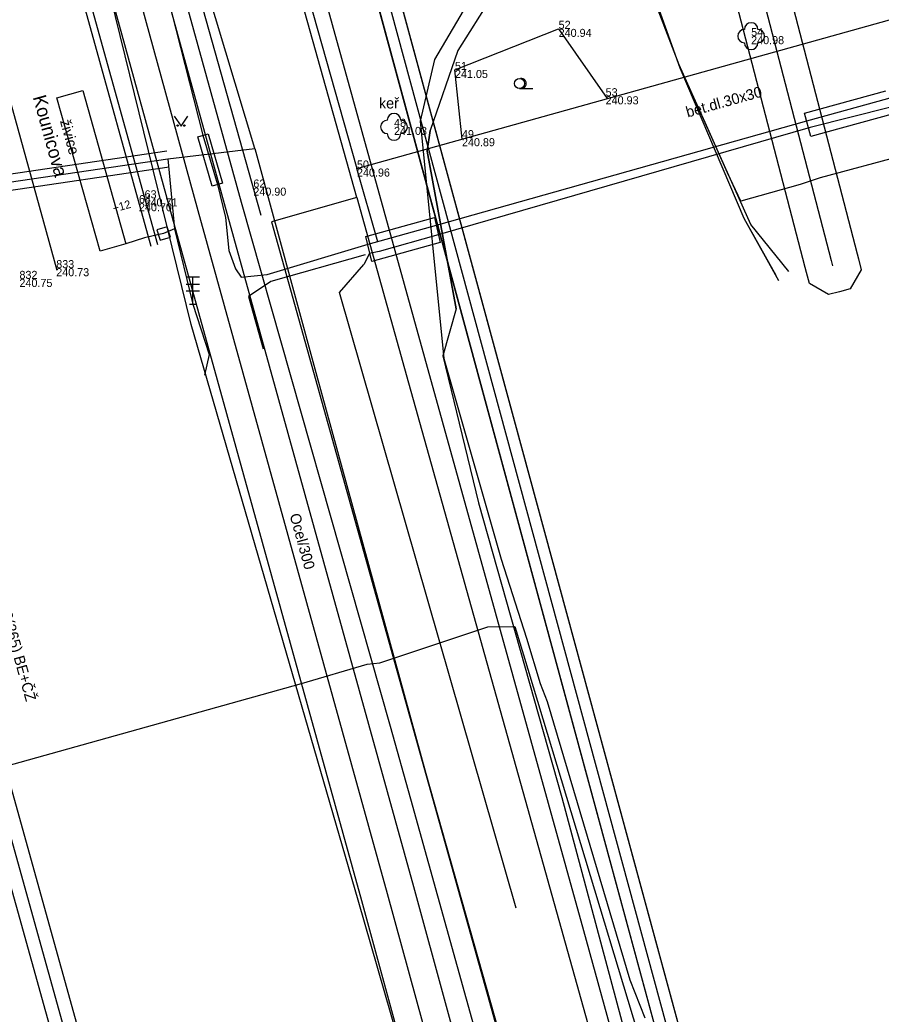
# Model space of a CAD drawing. Extents: x -599432 to -598680, y -1159407 to -1158632.
# Drawn here: x -599014.37 to -598982.3, y -1158945.72 to -1158908.71 of the extents above; entities that cross this region are included whole.
import ezdxf

# ---------------------------------------------------------------- set-up
doc = ezdxf.new("R2010")
doc.units = 0
for name, color, linetype in [('0004 VY - Body podrobné', 7, 'Continuous'), ('0005 VY - Body podrobné - čísla', 7, 'Continuous'), ('0006 VY - Body podrobné - výšky', 7, 'Continuous'), ('0027 ZA - Silnice_cesta zpevněná', 7, 'Continuous'), ('0030 ZA - Chodník', 7, 'Continuous'), ('0031 ZA - Ostatní rozhraní', 7, 'Continuous'), ('0032 TE - Popis povrchu', 7, 'Continuous'), ('0034 ZA - Kultury - značky', 7, 'Continuous'), ('0035 ZA - Strom - značka', 7, 'Continuous'), ('0036 TE - Strom - popis', 7, 'Continuous'), ('0038 ZA - Hranice souvislého porostu', 7, 'Continuous'), ('0048 TE - Názvy ulic _ náměstí', 7, 'Continuous'), ('0066 ZA - Doprava - DPMB - koleje', 7, 'Continuous'), ('0073 TE - Výška obrubníků a zdí', 7, 'Continuous'), ('0201 PV - BVK - kanalizace - popis', 7, 'Continuous'), ('0206 PV - BVK - kanalizace - jednotná', 7, 'Continuous'), ('0211 PV - BVK - kanalizace - jednotná okraj', 7, 'Continuous'), ('0301 PV - RWE - popis', 7, 'Continuous'), ('0303 PV - RWE - NTL přípojka', 7, 'Continuous'), ('0304 PV - RWE - STL', 7, 'Continuous'), ('0308 PV - RWE - ochranné pásmo', 7, 'Continuous'), ('0354 PV - EON - VN', 7, 'Continuous'), ('0358 PV - EON - zrušené vedení', 7, 'Continuous'), ('0367 PV - EON - VN chránička', 7, 'Continuous'), ('0407 PV - TSB - kabelové vedení přibližný zákres', 7, 'Continuous'), ('0454 PV - O2 - kabel zaměřený', 7, 'Continuous'), ('0455 PV - O2 - kabel nezaměřený', 7, 'Continuous'), ('0456 PV - O2 - sítě s NN', 7, 'Continuous'), ('0457 PV - O2 - kabelovod', 7, 'Continuous'), ('0530 PV - T-mobile - optické kabely', 7, 'Continuous'), ('0552 PV - OT VUT', 7, 'Continuous'), ('0650 PV - BKOM - buňky', 7, 'Continuous'), ('0652 PV - BKOM - kabely bez rozlišení', 7, 'Continuous'), ('0653 PV - BKOM - chranička', 7, 'Continuous'), ('0703 PV - DIAL TELECOM optický kabel', 7, 'Continuous')]:
    doc.layers.add(name, color=color, linetype=linetype)

msp = doc.modelspace()

# ---------------------------------------------------------------- linework, layer by layer
at = {"layer": '0004 VY - Body podrobné'}
for p, q in [((-598994.31, -1158909.04), (-598994.31, -1158909.04)), ((-598987.14, -1158909.31), (-598987.14, -1158909.31)), ((-598998.17, -1158910.57), (-598998.17, -1158910.57)), ((-598992.56, -1158911.55), (-598992.56, -1158911.55)), ((-599000.44, -1158912.69), (-599000.44, -1158912.69)), ((-598997.91, -1158913.11), (-598997.91, -1158913.11)), ((-599001.82, -1158914.24), (-599001.82, -1158914.24)), ((-599005.68, -1158914.95), (-599005.68, -1158914.95)), ((-599009.73, -1158915.35), (-599009.73, -1158915.35)), ((-599009.94, -1158915.53), (-599009.94, -1158915.53)), ((-599013.02, -1158917.95), (-599013.02, -1158917.95))]:
    msp.add_line(p, q, dxfattribs=at)
at = {"layer": '0027 ZA - Silnice_cesta zpevněná'}
msp.add_line((-599015.25, -1158895.5), (-599009.252, -1158917.07), dxfattribs=at)
at = {"layer": '0030 ZA - Chodník'}
for p, q in [((-599007.72, -1158893.36), (-599001.82, -1158914.24)), ((-599005.389, -1158915.984), (-599011.45, -1158894.43)), ((-599001.82, -1158914.24), (-598977.67, -1158907.49))]:
    msp.add_line(p, q, dxfattribs=at)
at = {"layer": '0031 ZA - Ostatní rozhraní'}
for p, q in [((-599015.87, -1158894.204), (-599009.493, -1158917.137)), ((-599001.047, -1158916.974), (-599001.82, -1158914.24))]:
    msp.add_line(p, q, dxfattribs=at)
at = {"layer": '0034 ZA - Kultury - značky'}
msp.add_line((-598995.765, -1158911.261), (-598995.265, -1158911.261), dxfattribs=at)
msp.add_lwpolyline([(-599008.623, -1158912.29), (-599008.373, -1158912.665), (-599008.123, -1158912.29)], dxfattribs=at)
for centre, radius in [((-598995.765, -1158911.074), 0.187), ((-599008.498, -1158912.64), 0.025), ((-599008.248, -1158912.64), 0.025)]:
    msp.add_circle(centre, radius, dxfattribs=at)
msp.add_arc((-598995.703, -1158911.074), 0.187, 260.4059, 99.5941, dxfattribs=at)
at = {"layer": '0035 ZA - Strom - značka'}
for centre in [(-598987.14, -1158909.31), (-599000.44, -1158912.69)]:
    msp.add_circle(centre, 0.00025, dxfattribs=at)
for centre, start, end in [((-598987.39, -1158909.31), 90, 270), ((-598987.14, -1158909.06), 0, 180), ((-598986.89, -1158909.31), 270, 90), ((-598987.14, -1158909.56), 180, 360), ((-599000.69, -1158912.69), 90, 270), ((-599000.44, -1158912.44), 0, 180), ((-599000.19, -1158912.69), 270, 90), ((-599000.44, -1158912.94), 180, 360)]:
    msp.add_arc(centre, 0.25, start, end, dxfattribs=at)
at = {"layer": '0038 ZA - Hranice souvislého porostu'}
for p, q in [((-598998.17, -1158910.57), (-598994.31, -1158909.04)), ((-598994.31, -1158909.04), (-598992.501, -1158911.635)), ((-598997.906, -1158913.146), (-598998.17, -1158910.57))]:
    msp.add_line(p, q, dxfattribs=at)
at = {"layer": '0066 ZA - Doprava - DPMB - koleje'}
msp.add_line((-599026.995, -1158867.439), (-599013.001, -1158918.02), dxfattribs=at)
at = {"layer": '0206 PV - BVK - kanalizace - jednotná'}
msp.add_lwpolyline([(-599033.74, -1158889.39), (-599031.8, -1158890.82), (-599029.57, -1158893.21), (-599027.06, -1158896.87), (-599025.46, -1158900.47), (-599024.64, -1158903.44), (-599009.567, -1158957.636)], dxfattribs=at)
at = {"layer": '0211 PV - BVK - kanalizace - jednotná okraj'}
for points in [[(-599033.443, -1158888.988), (-599031.466, -1158890.445), (-599029.179, -1158892.896), (-599026.622, -1158896.625), (-599024.988, -1158900.301), (-599024.158, -1158903.306), (-599009.085, -1158957.502)], [(-599034.037, -1158889.792), (-599032.134, -1158891.195), (-599029.961, -1158893.524), (-599027.498, -1158897.115), (-599025.932, -1158900.639), (-599025.122, -1158903.574), (-599010.049, -1158957.77)]]:
    msp.add_lwpolyline(points, dxfattribs=at)
at = {"layer": '0303 PV - RWE - NTL přípojka'}
msp.add_lwpolyline([(-598995.15, -1158875.39), (-598984.16, -1158917.67), (-598984.11, -1158917.86)], dxfattribs=at)
at = {"layer": '0304 PV - RWE - STL'}
msp.add_lwpolyline([(-598996.95, -1158954.885), (-599000.68, -1158941.24), (-599007.73, -1158915.81), (-599012.11, -1158899.9)], dxfattribs=at)
at = {"layer": '0308 PV - RWE - ochranné pásmo'}
for points in [[(-598994.286, -1158874.737), (-598994.182, -1158875.138), (-598983.193, -1158917.417), (-598983.143, -1158917.606), (-598983.037, -1158918.007), (-598983.455, -1158918.722), (-598983.856, -1158918.827), (-598984.257, -1158918.933), (-598984.972, -1158918.515), (-598985.077, -1158918.114), (-598985.127, -1158917.923), (-598996.118, -1158875.642), (-598996.222, -1158875.241), (-598995.803, -1158874.526), (-598995.402, -1158874.422), (-598995.001, -1158874.318)], [(-598999.716, -1158940.975), (-598995.989, -1158954.61), (-598997.911, -1158955.16), (-599001.644, -1158941.505), (-599008.694, -1158916.076), (-599013.074, -1158900.165), (-599013.184, -1158899.766), (-599012.775, -1158899.046), (-599012.375, -1158898.936), (-599011.976, -1158898.826), (-599011.256, -1158899.235), (-599011.146, -1158899.635), (-599006.766, -1158915.544)]]:
    msp.add_lwpolyline(points, close=True, dxfattribs=at)
at = {"layer": '0354 PV - EON - VN'}
for points in [[(-599030.72, -1158828.814), (-599030.34, -1158830.1), (-599030.07, -1158830.93), (-599028.22, -1158836.83), (-599026.27, -1158844.09), (-599025.41, -1158846.98), (-599023.95, -1158851.91), (-599022.18, -1158857.67), (-599020.86, -1158863.07), (-599019.17, -1158869.69), (-599018.76, -1158870.74), (-599018.11, -1158872.41), (-599013.07, -1158889.93), (-599012.9, -1158891.54), (-599012.14, -1158895.32), (-599011.19, -1158899.2), (-599009.4, -1158905.78), (-599007.56, -1158913), (-599007.02, -1158914.84), (-599006.72, -1158916.06), (-599006.59, -1158917.29)], [(-599006.59, -1158917.29), (-599006.35, -1158917.98), (-599006.129, -1158918.288), (-599005.159, -1158918.185), (-599001.402, -1158917.053), (-598998.856, -1158916.355), (-598985.07, -1158912.464), (-598982.051, -1158911.635), (-598975.289, -1158909.683), (-598970.276, -1158908.305), (-598968.116, -1158908.1), (-598966.007, -1158907.633), (-598965.658, -1158908.92), (-598964.11, -1158912.874), (-598959.74, -1158927.397), (-598958.572, -1158930.77)], [(-598959.038, -1158930.908), (-598960.249, -1158927.586), (-598964.661, -1158912.685), (-598966.461, -1158907.996), (-598968.262, -1158908.523), (-598970.219, -1158908.674), (-598975.102, -1158910.015), (-598981.938, -1158911.955), (-598984.941, -1158912.71), (-598998.798, -1158916.71), (-599000.994, -1158917.328), (-599001.352, -1158917.409), (-599001.565, -1158917.818)], [(-598995.895, -1158941.782), (-599002.469, -1158918.857), (-599001.565, -1158917.818)]]:
    msp.add_lwpolyline(points, dxfattribs=at)
at = {"layer": '0358 PV - EON - zrušené vedení'}
msp.add_lwpolyline([(-599001.51, -1158917.454), (-599005.024, -1158918.452), (-599005.854, -1158919.006), (-599005.309, -1158920.952)], dxfattribs=at)
at = {"layer": '0367 PV - EON - VN chránička'}
for p, q in [((-598985.149, -1158912.175), (-598982.13, -1158911.346)), ((-598984.912, -1158913.042), (-598985.149, -1158912.175)), ((-598981.893, -1158912.213), (-598984.912, -1158913.042)), ((-599007.752, -1158913.056), (-599007.368, -1158912.944)), ((-599007.212, -1158914.896), (-599007.752, -1158913.056)), ((-599007.368, -1158912.944), (-599006.828, -1158914.784)), ((-599006.828, -1158914.784), (-599007.212, -1158914.896)), ((-599001.485, -1158916.765), (-598998.936, -1158916.066)), ((-598998.936, -1158916.066), (-598998.717, -1158916.999)), ((-599001.271, -1158917.698), (-599001.485, -1158916.765)), ((-598998.717, -1158916.999), (-599001.271, -1158917.698))]:
    msp.add_line(p, q, dxfattribs=at)
at = {"layer": '0407 PV - TSB - kabelové vedení přibližný zákres'}
for p, q in [((-599007.991, -1158920.043), (-599011.094, -1158907.431)), ((-599006.081, -1158926.635), (-599007.991, -1158920.043)), ((-599001.78, -1158941.484), (-599006.081, -1158926.635)), ((-598999.777, -1158948.398), (-599001.78, -1158941.484))]:
    msp.add_line(p, q, dxfattribs=at)
at = {"layer": '0454 PV - O2 - kabel zaměřený'}
for points in [[(-598996.83, -1158890.81), (-598989.8, -1158910.49), (-598987.41, -1158916.09), (-598986.12, -1158918.41)], [(-599000.57, -1158935.02), (-599006.12, -1158915.5), (-599011.93, -1158894.49), (-599011.21, -1158892.81)], [(-599005.64, -1158893.14), (-599007, -1158893.51), (-598999.3, -1158921.27), (-598993.39, -1158942.61), (-598991.84, -1158948.2)], [(-599001.83, -1158915.32), (-599005.3, -1158902.92), (-599006.54, -1158898.48)], [(-598989.8, -1158910.49), (-598987.41, -1158916.09)], [(-599001.83, -1158915.32), (-599005, -1158916.22), (-598995.96, -1158948.57), (-598996.74, -1158948.78)], [(-599001.83, -1158915.32), (-599001.07, -1158918.04), (-598999.9, -1158922.22), (-598988.38, -1158963.38), (-598982.89, -1158980.87), (-598980.22, -1158991.67), (-598933.68, -1159156.95), (-598929.1, -1159166.43)], [(-599028.18, -1158932.86), (-599025.45, -1158936.91), (-599024.27, -1158938.38), (-599023.32, -1158938.82), (-599021.66, -1158938.56), (-599019, -1158937.63), (-599003.89, -1158933.42), (-599001.44, -1158932.69), (-599000.97, -1158932.65), (-598996.95, -1158931.31), (-598995.94, -1158931.29), (-598995.62, -1158932.35)], [(-599000.97, -1158932.65), (-598996.95, -1158931.31), (-598995.94, -1158931.29)], [(-598995.62, -1158932.35), (-598991.37, -1158946.39), (-598989.2, -1158953.16), (-598989.04, -1158954.77), (-598987.5, -1158960.54), (-598985.39, -1158968.11), (-598982.33, -1158978.39), (-598981.01, -1158983.79), (-598979.2, -1158991.4), (-598978.29, -1158991.14)], [(-599021.66, -1158938.56), (-599019, -1158937.63), (-599003.89, -1158933.42), (-599001.44, -1158932.69)], [(-598999.82, -1158937.72), (-599000.57, -1158935.02)], [(-598996.74, -1158948.78), (-598999.82, -1158937.72)]]:
    msp.add_lwpolyline(points, dxfattribs=at)
at = {"layer": '0455 PV - O2 - kabel nezaměřený'}
msp.add_lwpolyline([(-598978.29, -1158991.14), (-598978.56, -1158989.34), (-599004.37, -1158894.27), (-599004.95, -1158891.42)], dxfattribs=at)
at = {"layer": '0456 PV - O2 - sítě s NN'}
msp.add_lwpolyline([(-598978.29, -1158991.14), (-598978.56, -1158989.34), (-599004.37, -1158894.27), (-599004.95, -1158891.42)], dxfattribs=at)
at = {"layer": '0457 PV - O2 - kabelovod'}
for points in [[(-599004.77, -1158894.38), (-598978.99, -1158989.46)], [(-599003.88, -1158894.44), (-598978.14, -1158989.23)]]:
    msp.add_lwpolyline(points, dxfattribs=at)
at = {"layer": '0530 PV - T-mobile - optické kabely'}
for points in [[(-598996.829, -1158890.803), (-598989.798, -1158910.488)], [(-598989.798, -1158910.488), (-598987.408, -1158916.084)], [(-598987.408, -1158916.084), (-598986.217, -1158918.216)]]:
    msp.add_lwpolyline(points, dxfattribs=at)
at = {"layer": '0552 PV - OT VUT'}
for points in [[(-598981.3, -1158886.82), (-598988.28, -1158888.68), (-598989.31, -1158889.08), (-598989.99, -1158889.91), (-598990.83, -1158891.33), (-598991.29, -1158892.15), (-598992.44, -1158894.28), (-598993.45, -1158898.29), (-598994.23, -1158900.04), (-598995.33, -1158903.65), (-598997.58, -1158907.87), (-598998.93, -1158910.18), (-598999.47, -1158912.48), (-598998.59, -1158921.31), (-598996.45, -1158928.78), (-598995.51, -1158931.72), (-598995, -1158933.41), (-598994.74, -1158934.09), (-598991.66, -1158944.45), (-598991.1, -1158945.86)], [(-598949.8, -1158949.27), (-598952.17, -1158939.64), (-598957.42, -1158931.66), (-598960.06, -1158925.07), (-598961.6, -1158919.72), (-598963.32, -1158917.64), (-598964.93, -1158916.34), (-598969.61, -1158911.13), (-598970.6, -1158910.56), (-598972.37, -1158911.15), (-598973.76, -1158911.64), (-598975.15, -1158912.05), (-598984.57, -1158914.59), (-598985.31, -1158914.84), (-598987.53, -1158915.45), (-598988.02, -1158914.4), (-598988.85, -1158912.53), (-598989.34, -1158911.46), (-598989.82, -1158910.38), (-598991.34, -1158906.42), (-598994.13, -1158899.16)]]:
    msp.add_lwpolyline(points, dxfattribs=at)
at = {"layer": '0650 PV - BKOM - buňky'}
for p, q in [((-599007.68, -1158918.29), (-599008.18, -1158918.29)), ((-599007.93, -1158919.29), (-599007.93, -1158918.29)), ((-599008.18, -1158918.54), (-599007.68, -1158918.54)), ((-599008.18, -1158918.79), (-599007.68, -1158918.79)), ((-599008.055, -1158919.29), (-599007.805, -1158919.29))]:
    msp.add_line(p, q, dxfattribs=at)
msp.add_lwpolyline([(-599009.271, -1158916.528), (-599009.152, -1158916.911), (-599008.769, -1158916.792), (-599008.888, -1158916.409)], close=True, dxfattribs=at)
at = {"layer": '0652 PV - BKOM - kabely bez rozlišení'}
for p, q in [((-598978.143, -1158989.234), (-599003.956, -1158894.151)), ((-598978.985, -1158989.455), (-599004.774, -1158894.379))]:
    msp.add_line(p, q, dxfattribs=at)
for points in [[(-599025.77, -1158915.82), (-599026.09, -1158916.41), (-599008.86, -1158913.88), (-599005.62, -1158913.5), (-599007.44, -1158907.46), (-599011.12, -1158894.19), (-599011.93, -1158888.57), (-599010.54, -1158888.28)], [(-599009.02, -1158916.66), (-599009.73, -1158916.82), (-599010.43, -1158917.04), (-599011.39, -1158917.32), (-599012.998, -1158911.606), (-599012.035, -1158911.335), (-599010.43, -1158917.04)], [(-599005.62, -1158913.5), (-599003.35, -1158921.84), (-598999.25, -1158936.77), (-598995.52, -1158950), (-598998.34, -1158950.85), (-598999.19, -1158950.04), (-598999.958, -1158949.171)], [(-599008.86, -1158913.88), (-599008.61, -1158916.49), (-599009.02, -1158916.66)], [(-599008.61, -1158916.49), (-599007.93, -1158919.29), (-599007.33, -1158921.16), (-599007.496, -1158921.928)]]:
    msp.add_lwpolyline(points, dxfattribs=at)
at = {"layer": '0653 PV - BKOM - chranička'}
for p, q in [((-599026.134, -1158916.113), (-599008.904, -1158913.583)), ((-599026.046, -1158916.707), (-599008.816, -1158914.177))]:
    msp.add_line(p, q, dxfattribs=at)
at = {"layer": '0703 PV - DIAL TELECOM optický kabel'}
for points in [[(-598991.83, -1158891.52), (-598992.4, -1158892.17), (-598992.85, -1158895.33), (-598994.05, -1158898.39), (-598993.91, -1158902.49), (-598995.56, -1158905.86), (-598998.06, -1158909.84), (-598999.1, -1158912.83), (-598999.2, -1158913.59), (-598998.13, -1158919.47), (-598998.62, -1158921.21), (-598997.3, -1158926.69), (-598994.19, -1158937.66), (-598991.82, -1158946.51), (-598990.06, -1158953.11), (-598989.6, -1158954.77), (-598988.7, -1158958.39), (-598986.93, -1158964.81), (-598985.08, -1158970.2), (-598983.02, -1158977.19), (-598981.47, -1158982.98), (-598981.19, -1158984.56), (-598979.27, -1158991.41), (-598978.06, -1158996.19)], [(-598985.741, -1158918.074), (-598987.15, -1158916.32), (-598989.82, -1158910.38), (-598994.13, -1158899.16), (-598992.57, -1158892.46), (-598992.76, -1158891.74)], [(-598987.15, -1158916.32), (-598989.82, -1158910.38)], [(-598998.13, -1158919.47), (-598999.2, -1158913.59), (-598999.1, -1158912.83)]]:
    msp.add_lwpolyline(points, dxfattribs=at)

# ---------------------------------------------------------------- texts
at = {"layer": '0005 VY - Body podrobné - čísla'}
for s, p in [('52', (-598994.31, -1158909.04)), ('54', (-598987.14, -1158909.31)), ('51', (-598998.17, -1158910.57)), ('53', (-598992.56, -1158911.55)), ('48', (-599000.44, -1158912.69)), ('49', (-598997.91, -1158913.11)), ('50', (-599001.82, -1158914.24)), ('62', (-599005.68, -1158914.95)), ('63', (-599009.73, -1158915.35)), ('64', (-599009.94, -1158915.53)), ('833', (-599013.02, -1158917.95)), ('832', (-599014.39, -1158918.35))]:
    msp.add_text(s, height=0.3, dxfattribs=at).set_placement(p)
at = {"layer": '0006 VY - Body podrobné - výšky'}
for s, p in [('240.94', (-598994.31, -1158909.34)), ('240.98', (-598987.14, -1158909.61)), ('241.05', (-598998.17, -1158910.87)), ('240.93', (-598992.56, -1158911.85)), ('241.03', (-599000.44, -1158912.99)), ('240.89', (-598997.91, -1158913.41)), ('240.96', (-599001.82, -1158914.54)), ('240.90', (-599005.68, -1158915.25)), ('240.71', (-599009.73, -1158915.65)), ('240.70', (-599009.94, -1158915.83)), ('240.73', (-599013.02, -1158918.25)), ('240.75', (-599014.39, -1158918.65))]:
    msp.add_text(s, height=0.3, dxfattribs=at).set_placement(p)
at = {"layer": '0032 TE - Popis povrchu'}
for s, rotation, p in [('bet.dl.30x30', 15.6158, (-598989.505, -1158912.342)), ('živice', 285.5236, (-599012.885, -1158912.473))]:
    msp.add_text(s, height=0.4, rotation=rotation, dxfattribs=at).set_placement(p)
at = {"layer": '0036 TE - Strom - popis'}
msp.add_text('keř', height=0.4, dxfattribs=at).set_placement((-599001.002, -1158912.005))
at = {"layer": '0048 TE - Názvy ulic _ náměstí'}
msp.add_text('Kounicova', height=0.5, rotation=285.5056, dxfattribs=at).set_placement((-599013.898, -1158911.583))
at = {"layer": '0073 TE - Výška obrubníků a zdí'}
msp.add_text('+12', height=0.3, rotation=15.5405, dxfattribs=at).set_placement((-599010.87, -1158915.878))
at = {"layer": '0201 PV - BVK - kanalizace - popis'}
msp.add_text('DN 1000(500)/1600(265) BE+ČŽ', height=0.4, rotation=285.5622, dxfattribs=at).set_placement((-599016.246, -1158926.566))
at = {"layer": '0301 PV - RWE - popis'}
msp.add_text('Ocel/300', height=0.4, rotation=285.4951, dxfattribs=at).set_placement((-599004.333, -1158927.142))

doc.saveas('drawing.dxf')
